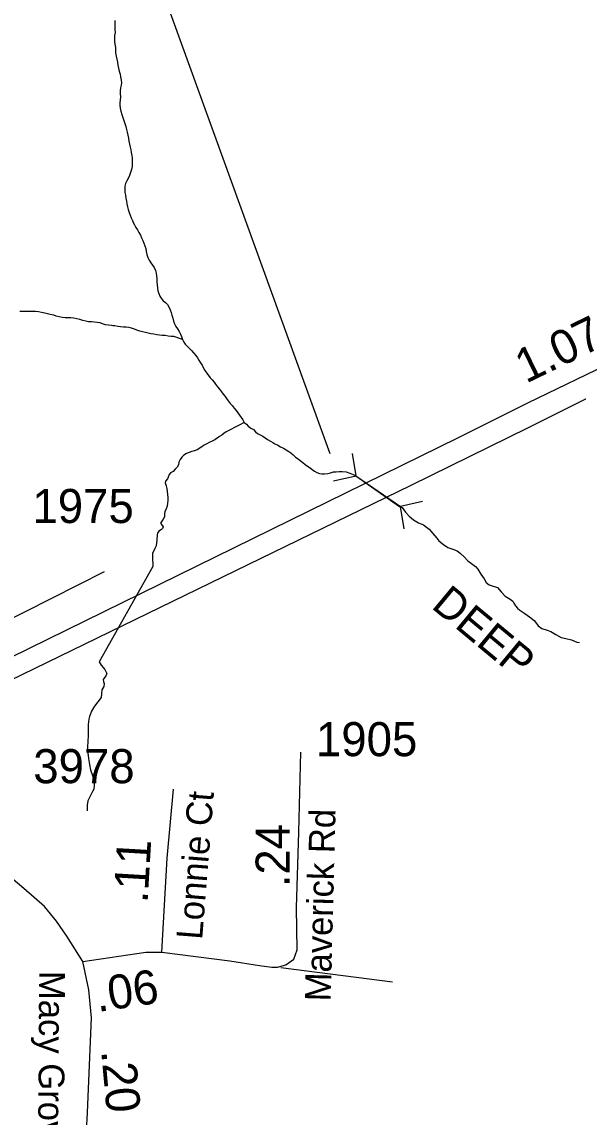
# Model space of a CAD drawing. Extents: x 1662474 to 1856135, y 779280 to 917889.
# Drawn here: x 1694667 to 1696708, y 852408 to 856426 of the extents above; entities that cross this region are included whole.
import ezdxf

# ---------------------------------------------------------------- set-up
doc = ezdxf.new("R2010")
doc.units = 0
for name, color, linetype in [('Exist Hydrographic Creek Single Shore', 7, 'Continuous'), ('Exist Hydrographic River Shore Label', 7, 'Continuous'), ('Exist Road Non-System Type 51', 7, 'Continuous'), ('Exist Road Primary Interstate Divided Center Attributed', 7, 'Continuous'), ('Exist Road Primary Interstate Structure Culvert CELL', 7, 'Continuous'), ('Exist Road Primary Interstate Structure Culvert Number Label', 7, 'Continuous'), ('Exist Road Primary US Service Attributed', 7, 'Continuous'), ('Exist Road Secondary Mileage Hundredths English Label', 7, 'Continuous'), ('Exist Road Secondary Mileage Tenths English Label', 7, 'Continuous'), ('Exist Road Secondary Type 51 Attributed', 7, 'Continuous'), ('Exist Road Secondary Type 51 Label', 7, 'Continuous'), ('Exist Road Secondary Type 51 Number Label', 7, 'Continuous')]:
    doc.layers.add(name, color=color, linetype=linetype)

msp = doc.modelspace()

# ---------------------------------------------------------------- linework, layer by layer
at = {"layer": 'Exist Hydrographic Creek Single Shore'}
for points in [[(1695008.4, 856431.3), (1695008.1, 856419.8), (1695008.4, 856409.2), (1695008.4, 856398), (1695008.6, 856386.4), (1695007, 856375.4), (1695006.2, 856365.9), (1695006.2, 856364.9), (1695007, 856355.2), (1695008.1, 856343.9), (1695010, 856331.8), (1695010.2, 856321.4), (1695010.8, 856312.2), (1695013.1, 856300.4), (1695014.9, 856288.8), (1695017.2, 856278.6), (1695019.4, 856267.2), (1695021.5, 856256.2), (1695023.9, 856245.2), (1695027, 856234.2), (1695028.6, 856224.2), (1695030.6, 856212.4), (1695032, 856201.9), (1695031.2, 856193.6), (1695028.9, 856183.6), (1695027.8, 856172.6), (1695028, 856161.5), (1695028.9, 856151), (1695028, 856140.2), (1695026.8, 856129.5), (1695026.5, 856119.8), (1695027, 856108.8), (1695029.9, 856098), (1695033.9, 856086.2), (1695037.5, 856074.6), (1695040.9, 856064.7), (1695045.1, 856053.4), (1695048, 856041.8), (1695050.4, 856031.3), (1695053, 856021.1), (1695055.9, 856009.8), (1695057.8, 855999.1), (1695059.2, 855988.3), (1695061.4, 855977.8), (1695064.2, 855966.8), (1695066.9, 855956), (1695068, 855946.8), (1695069.8, 855936.1), (1695070.9, 855926.1), (1695071.9, 855915.9), (1695071.6, 855906.7), (1695071.1, 855895.1), (1695069, 855884.4), (1695065.9, 855873.1), (1695061.4, 855862.6), (1695056.6, 855851.8)], [(1695056.6, 855851.8), (1695051.9, 855843.2), (1695047.5, 855832.7), (1695044.9, 855823.2), (1695044, 855811.4), (1695044.6, 855800.4), (1695046.6, 855789.9), (1695048.2, 855779.6), (1695050.4, 855768.4), (1695052.2, 855758.4), (1695054.2, 855747.6), (1695057.1, 855737.1), (1695060.4, 855726.4), (1695064, 855716.9), (1695068, 855706.9), (1695072.1, 855697.5), (1695075.2, 855690.4), (1695080, 855681.2), (1695084.8, 855672.1), (1695090.5, 855662.9), (1695095.8, 855653.7), (1695101.5, 855643.7), (1695105.8, 855634), (1695110.8, 855623.5), (1695114.4, 855614.6), (1695118.4, 855603.8), (1695121, 855594.1), (1695123, 855583.9), (1695125.6, 855573.1), (1695129.4, 855561.3), (1695134.4, 855551.6), (1695140.4, 855542.1), (1695146.6, 855532.9), (1695152.5, 855524.3), (1695157.1, 855514.3), (1695159.8, 855504.1), (1695160.9, 855493.8), (1695161.9, 855482.8), (1695162.1, 855472.8), (1695163.2, 855461.6), (1695164.2, 855450.2), (1695166.1, 855439.2), (1695168.8, 855430.1), (1695172.9, 855419.8), (1695177.6, 855412.2), (1695185.5, 855402.8), (1695194.1, 855396.2), (1695201, 855388.6), (1695206.5, 855380.2), (1695210.8, 855369.9), (1695214.4, 855360), (1695217, 855350.6), (1695220.1, 855339.5), (1695222.5, 855328.2), (1695226.5, 855318.5), (1695231.5, 855308.3), (1695238.2, 855299.9), (1695243.8, 855289.9), (1695248.2, 855280.4), (1695251.9, 855271.2), (1695256.1, 855261.1)], [(1695256.1, 855261.1), (1695224.9, 855271.2), (1695214.4, 855272.1), (1695203.6, 855273.1), (1695192.4, 855274.9), (1695181.9, 855276), (1695171.6, 855276.8), (1695161.6, 855278.1), (1695150.6, 855279.9), (1695139.9, 855281.2), (1695129.9, 855283.9), (1695120.8, 855286.8), (1695109.9, 855289.4), (1695100, 855291.8), (1695089, 855295.2), (1695079.5, 855298.8), (1695069.2, 855302.8), (1695058.8, 855305.4), (1695049.2, 855306.4), (1695039.1, 855306.4), (1695029.1, 855306.7), (1695018.4, 855308.8), (1695007.4, 855310.6), (1695000, 855311.2), (1694996, 855311.7), (1694984.8, 855313), (1694973.2, 855315.1), (1694963.2, 855318.2), (1694953.5, 855321.4), (1694943.2, 855323), (1694932.8, 855323.8), (1694922, 855325.4), (1694911.8, 855326.1), (1694901.5, 855328), (1694890.5, 855331.1), (1694879.5, 855334), (1694868.8, 855336.1), (1694856.9, 855339.2), (1694845.9, 855340.1), (1694836, 855340.3), (1694825.8, 855340.3), (1694815, 855342.1), (1694803.9, 855344.2), (1694792.9, 855346.3), (1694783.5, 855349.8), (1694770.9, 855352.6), (1694760.9, 855355), (1694750.9, 855357.4), (1694739.4, 855359.8), (1694727.5, 855361.8), (1694716.2, 855362.9), (1694704.8, 855362.9), (1694692.6, 855362.9), (1694681.9, 855362.9), (1694671.1, 855363.1), (1694659.6, 855363.1)], [(1695256.1, 855261.1), (1695260.6, 855251.6), (1695265.9, 855243.2), (1695274.5, 855235.6), (1695282.1, 855227.7), (1695288.9, 855220.1), (1695296.5, 855211.7), (1695304.6, 855202.2), (1695311.5, 855193.3), (1695316.2, 855184.9), (1695322.5, 855175.5), (1695327.8, 855166.1), (1695333, 855155.8), (1695338.5, 855146.6), (1695344.9, 855137.4), (1695351.9, 855129.3), (1695357.8, 855120.6), (1695365.2, 855112.8), (1695371.9, 855104.1), (1695377.4, 855096.5), (1695384.8, 855087.3), (1695391.8, 855078.9), (1695399.1, 855069.4), (1695405.8, 855060), (1695412.2, 855051.4), (1695417.2, 855043.8), (1695423.6, 855035.3), (1695431.5, 855026.1), (1695437.8, 855018.8), (1695446.1, 855009.1), (1695453, 854999.9), (1695458.8, 854992.3), (1695465.5, 854983.1), (1695471.6, 854975), (1695477.4, 854966.1), (1695482.9, 854955.8)], [(1695482.9, 854955.8), (1695463.5, 854946.1), (1695454, 854941.6), (1695444.9, 854937.2), (1695435.9, 854931.9), (1695425.6, 854927.5), (1695416.8, 854922.2), (1695408.4, 854915.9), (1695400.5, 854910.1), (1695391.8, 854904.6), (1695383.4, 854898.9), (1695374.2, 854892.8), (1695364.8, 854888.4), (1695354.5, 854883.1), (1695345.4, 854877.9), (1695336.1, 854872.6), (1695328.9, 854867.9), (1695319.6, 854862.4), (1695310.1, 854856.6), (1695300.5, 854852.9), (1695290.2, 854849.5), (1695280.8, 854845.9), (1695270.9, 854842.2), (1695260.9, 854836.9), (1695253.8, 854829.1), (1695247.2, 854820.1), (1695243, 854810.4), (1695240.9, 854800.7), (1695236.8, 854792.3), (1695229.6, 854784.9), (1695222, 854777.1), (1695212, 854771.8), (1695206.8, 854766.1), (1695204.1, 854756.1), (1695200.8, 854749.5), (1695193.9, 854740.9), (1695192.9, 854735.4), (1695195.8, 854724.3), (1695198.4, 854714.4), (1695200, 854703.1), (1695200.5, 854692.8), (1695201.8, 854681.8), (1695202, 854670.6), (1695201.5, 854660.6), (1695199.8, 854649.2), (1695196, 854639.1), (1695191.2, 854629.1), (1695190.5, 854622), (1695189.8, 854610.7), (1695184.8, 854601.5), (1695175.5, 854587.3), (1695178.8, 854582.4), (1695184.8, 854573.4), (1695182.9, 854567.1), (1695179.2, 854563.4), (1695169.5, 854557.7), (1695163.8, 854550.6), (1695163, 854546.1), (1695161.6, 854524.6), (1695159.2, 854504.1), (1695154.9, 854493.6), (1695146.6, 854476.3), (1695145.9, 854456.6), (1695147.2, 854435.4), (1695147.8, 854427.8), (1694950.4, 854077.9), (1694957.2, 854066.1), (1694970.6, 854049.8), (1694978.1, 854035.7), (1694975.2, 854027.2), (1694964.5, 854013.6), (1694966.4, 854006.6), (1694968.5, 853997.9), (1694967.4, 853987.9), (1694959.9, 853975.3), (1694959.2, 853960.6), (1694957.5, 853947.8), (1694945.1, 853932.2), (1694933, 853915.4), (1694922, 853897.6), (1694914.9, 853877.9), (1694912.2, 853868.2), (1694910, 853848), (1694910, 853826.5), (1694910.2, 853806.8), (1694908.4, 853786.9), (1694907.9, 853765.1), (1694908.6, 853744.1), (1694910.8, 853723.6), (1694915.2, 853702.4), (1694918.9, 853681.9), (1694925.4, 853661.9), (1694931.8, 853642.2), (1694932.2, 853626), (1694930.4, 853611), (1694926.5, 853603.4), (1694916.8, 853585.3), (1694908.4, 853568.2), (1694906.2, 853552.2), (1694906.5, 853531.5)], [(1695482.9, 854955.8), (1695490.8, 854949.8), (1695497.6, 854943.2), (1695507.2, 854935.9), (1695516.2, 854930.1), (1695524.4, 854922.2), (1695531.8, 854916.2), (1695541.6, 854910.9), (1695550.9, 854905.7), (1695559.5, 854899.9), (1695568.5, 854893.6), (1695578.9, 854887.8), (1695587.1, 854883.1), (1695595.5, 854878.6), (1695605.5, 854873.4), (1695616.2, 854867.6), (1695626.5, 854861.9), (1695636.6, 854855.8), (1695646.6, 854850.1), (1695653.8, 854844.6), (1695661.6, 854837.7), (1695670.8, 854829.6), (1695680, 854823), (1695688.1, 854816.4), (1695697.2, 854809.6), (1695706.2, 854802.6), (1695715.1, 854796.5), (1695724.1, 854789.7), (1695732.5, 854783.4), (1695740.4, 854777.6), (1695749.5, 854772.4), (1695759, 854768.9), (1695767.6, 854767.9), (1695777.6, 854767.9), (1695788.9, 854768.9), (1695798.6, 854771.6), (1695809.9, 854774.8), (1695819.6, 854775.8), (1695831.1, 854776.3), (1695842.1, 854776.1), (1695856.6, 854774.8), (1695870.5, 854770.5), (1695882.1, 854765.8), (1695891.8, 854761.3), (1696052.4, 854648.5), (1696061.6, 854644.6), (1696074.5, 854627.8), (1696087.9, 854612.8), (1696103.6, 854598.9), (1696121.6, 854588.6), (1696140.6, 854581.3), (1696151.9, 854572.6), (1696161, 854564.8), (1696175.2, 854549), (1696188.9, 854531.9), (1696197, 854522.2), (1696213.8, 854508.3), (1696229.5, 854498.4), (1696247.4, 854491.2), (1696263.4, 854485.8), (1696275.2, 854477.1), (1696290.1, 854463.8), (1696302.8, 854449), (1696316.4, 854439.3), (1696330.9, 854428), (1696340.2, 854418.3), (1696351.1, 854400.5), (1696362.6, 854382.6), (1696370.8, 854369.8), (1696381.5, 854360.6), (1696391.8, 854357.7), (1696412.2, 854351.6), (1696425.6, 854335.4), (1696439.8, 854319.6), (1696457.9, 854308.1), (1696468.1, 854301.5), (1696472.4, 854293.4), (1696477.6, 854283.7), (1696485.1, 854275.3), (1696494.1, 854267.4), (1696512.2, 854255.9), (1696529.5, 854243.2), (1696546.4, 854230.4), (1696551.4, 854223.8), (1696560.8, 854210.4), (1696574.1, 854200.5), (1696594.1, 854194.7), (1696608, 854189.4), (1696625.9, 854178.2), (1696645.2, 854168.2), (1696662.1, 854163.8), (1696683.1, 854159), (1696702.5, 854150.6), (1696712.2, 854149.6)]]:
    msp.add_lwpolyline(points, dxfattribs=at)
at = {"layer": 'Exist Road Non-System Type 51'}
msp.add_line((1696027.2, 852903.7), (1695617.4, 852956.4), dxfattribs=at)
at = {"layer": 'Exist Road Primary Interstate Divided Center Attributed'}
for points in [[(1699122.5, 855992.3), (1698989.8, 855972.1), (1698944.2, 855965.1), (1698711.6, 855925.3), (1698425.8, 855858.6), (1698146.8, 855778.9), (1697854.5, 855672.6), (1697593.2, 855550.5), (1697383.8, 855445.9), (1696950.6, 855236.6), (1696845.9, 855184.2), (1696522.3, 855027.2), (1696265.2, 854898.8), (1694007, 853791.3)], [(1694068.7, 853740.5), (1696095.4, 854727), (1696525.5, 854938.2), (1697112.2, 855231.6), (1697810.6, 855565.9), (1698206.5, 855709), (1698453.4, 855787.5), (1698593.8, 855820.2), (1698895.7, 855882.8), (1698977.9, 855894.5), (1699057, 855905.7), (1699105.6, 855910.2)]]:
    msp.add_lwpolyline(points, dxfattribs=at)
at = {"layer": 'Exist Road Primary Interstate Structure Culvert CELL'}
for p, q in [((1695878.6, 854842.5), (1695891.9, 854760.3)), ((1695810.5, 854742.6), (1695891.9, 854760.3)), ((1695891.9, 854760.3), (1696055.8, 854648.6)), ((1696137.2, 854666.3), (1696055.8, 854648.6)), ((1696069, 854566.3), (1696055.8, 854648.6))]:
    msp.add_line(p, q, dxfattribs=at)
at = {"layer": 'Exist Road Primary Interstate Structure Culvert Number Label'}
msp.add_line((1695797.7, 854841), (1694894.4, 857334), dxfattribs=at)
at = {"layer": 'Exist Road Primary US Service Attributed'}
msp.add_lwpolyline([(1693809, 853963.4), (1693862.9, 854008.1), (1693885.9, 854019.2), (1693903.1, 854021.1), (1693920.2, 854019.2), (1693936.5, 854013.4), (1693986.1, 853995.3), (1694049, 853985.7), (1694085.9, 853987.3), (1694113.3, 853992.3), (1694147.5, 854003.2), (1694288.5, 854060), (1694581.7, 854214.3), (1694969.5, 854409.9)], dxfattribs=at)
at = {"layer": 'Exist Road Secondary Type 51 Attributed'}
for points in [[(1695180, 853013.3), (1695430.1, 852981.2), (1695538.9, 852964.8), (1695584.1, 852958.6), (1695604.6, 852958.6), (1695635.4, 852966.8), (1695664.1, 852987.4), (1695676.4, 853022.2), (1695674.4, 853176.1), (1695682.6, 853453.1), (1695690.8, 853746.5)], [(1695180, 853013.3), (1695200.2, 853358.7), (1695222.8, 853611.1)], [(1694890.7, 852979.5), (1694832.3, 853072), (1694793.7, 853127.5), (1694750.3, 853180.5), (1694673.9, 853246.5), (1694548.5, 853352.5), (1694410.3, 853464.9), (1694284.9, 853564.3)], [(1694890.7, 852979.5), (1695121, 853014), (1695180, 853013.3)], [(1694881.5, 851945.6), (1694907.5, 852425), (1694922, 852772.2), (1694912.4, 852875.8), (1694890.7, 852979.5)]]:
    msp.add_lwpolyline(points, dxfattribs=at)

# ---------------------------------------------------------------- texts
at = {"layer": 'Exist Hydrographic River Shore Label'}
msp.add_text('DEEP', height=114.83, rotation=320.2993, dxfattribs=at).set_placement((1696165.2, 854278.6))
at = {"layer": 'Exist Road Secondary Mileage Hundredths English Label'}
for s, rotation, p in [('.11', 86.6519, (1695127.8, 853192)), ('.06', 8.5361, (1694945, 852793.8)), ('.20', 275.3165, (1694957.5, 852651.3))]:
    msp.add_text(s, height=125, rotation=rotation, dxfattribs=at).set_placement(p)
at = {"layer": 'Exist Road Secondary Mileage Tenths English Label'}
for s, rotation, p in [('1.07', 25.8695, (1696516.3, 855098.1)), ('.24', 90, (1695649.3, 853251.3))]:
    msp.add_text(s, height=125, rotation=rotation, dxfattribs=at).set_placement(p)
at = {"layer": 'Exist Road Secondary Type 51 Label'}
for s, rotation, p in [('Lonnie Ct', 85.437, (1695328.1, 853057.4)), ('Maverick Rd', 88.5302, (1695799.7, 852832.1)), ('Macy Grove Rd', 269.6349, (1694730.4, 852945))]:
    msp.add_text(s, height=95, rotation=rotation, dxfattribs=at).set_placement(p)
at = {"layer": 'Exist Road Secondary Type 51 Number Label'}
for s, p in [('1975', (1694705.5, 854587.5)), ('1905', (1695745.8, 853732.3)), ('3978', (1694708.6, 853633.2))]:
    msp.add_text(s, height=125, dxfattribs=at).set_placement(p)

doc.saveas('drawing.dxf')
